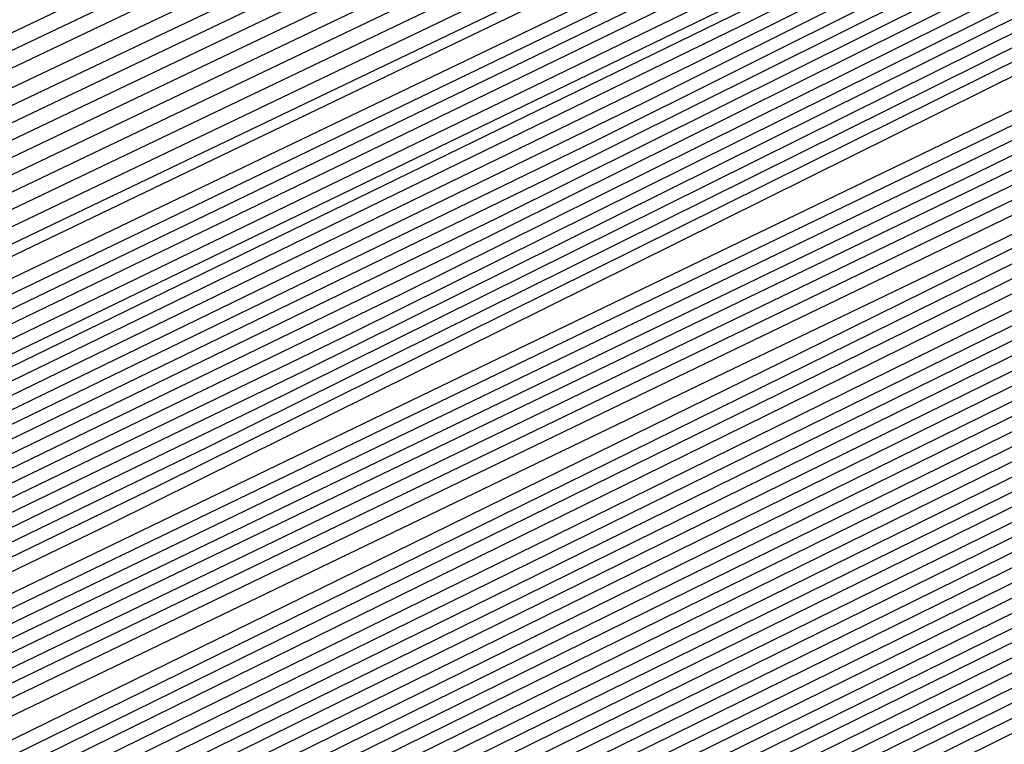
# Model space of a CAD drawing. Extents: x 3249832 to 3255657, y 13789405 to 13793316.
# Tile 367 of 656: x 3254713.892 to 3254714.919, y 13790587.377 to 13790588.132. Entities that reach past the tile are written whole.
import ezdxf

# ---------------------------------------------------------------- set-up
doc = ezdxf.new("R2010")
doc.units = 0
doc.header["$LTSCALE"] = 100
doc.header["$MEASUREMENT"] = 0
for name, color, linetype in [('GRATIO_CON', 10, 'CONTINUOUS'), ('GRATIO_ICON', 7, 'CONTINUOUS'), ('TARGETS_EAST', 7, 'CONTINUOUS')]:
    doc.layers.add(name, color=color, linetype=linetype)

# ---------------------------------------------------------------- blocks, each defined once
blk = doc.blocks.new('Gratio_032316_contours')
at = {"layer": 'GRATIO_CON', "color": 1, "linetype": 'Continuous', "flags": 128}
for points in [[(3254646.2517, 13790553.9528), (3254654.8675, 13790558.0363), (3254670.1186, 13790565.4362), (3254688.0291, 13790574.1908), (3254703.2426, 13790581.6494), (3254711.743, 13790585.8222), (3254714.8749, 13790587.3627), (3254715.3231, 13790587.5848), (3254715.7151, 13790587.774), (3254718.4486, 13790589.0998), (3254725.8643, 13790592.703), (3254739.1294, 13790599.1565), (3254754.7186, 13790606.7631), (3254767.9336, 13790613.258), (3254775.252, 13790616.9413)], [(3254648.3232, 13790554.9771), (3254656.6859, 13790558.9407), (3254671.4766, 13790566.1173), (3254688.8465, 13790574.6076), (3254703.6008, 13790581.8411), (3254711.8447, 13790585.888), (3254714.8821, 13790587.382), (3254715.3169, 13790587.5976), (3254715.6875, 13790587.7765), (3254718.2718, 13790589.03), (3254725.2827, 13790592.4364), (3254737.8237, 13790598.5377), (3254752.562, 13790605.7291), (3254765.0557, 13790611.8694), (3254771.9746, 13790615.3518)], [(3254652.466, 13790557.0257), (3254660.3226, 13790560.7496), (3254674.1927, 13790567.4794), (3254690.4813, 13790575.4413), (3254704.3173, 13790582.2246), (3254712.0482, 13790586.0196), (3254714.8967, 13790587.4207), (3254715.3044, 13790587.623), (3254715.6323, 13790587.7815), (3254717.9183, 13790588.8903), (3254724.1196, 13790591.9033), (3254735.2124, 13790597.3001), (3254748.2489, 13790603.6611), (3254759.2998, 13790609.0924), (3254765.4198, 13790612.1726), (3254767.5973, 13790613.3706), (3254767.8046, 13790613.628), (3254767.8447, 13790613.807), (3254768.8446, 13790614.4523), (3254771.7623, 13790616.0293)], [(3254651.241, 13790556.5836), (3254654.5375, 13790558.0501), (3254662.141, 13790561.654), (3254675.5507, 13790568.1605), (3254691.2988, 13790575.8581), (3254704.6756, 13790582.4163), (3254712.1499, 13790586.0854), (3254714.904, 13790587.4401), (3254715.2982, 13790587.6357), (3254715.6047, 13790587.7839), (3254717.7415, 13790588.8204), (3254723.538, 13790591.6368), (3254733.9068, 13790596.6813), (3254746.0923, 13790602.627), (3254756.4219, 13790607.7038), (3254762.1424, 13790610.583), (3254764.1778, 13790611.7028), (3254764.3715, 13790611.9434), (3254764.4337, 13790612.1232), (3254765.5415, 13790612.8137), (3254768.7386, 13790614.5249), (3254774.566, 13790617.5186)], [(3254651.548, 13790556.8702), (3254653.3699, 13790557.6315), (3254656.6089, 13790559.0744), (3254663.9594, 13790562.5584), (3254676.9087, 13790568.8416), (3254692.1162, 13790576.2749), (3254705.0338, 13790582.608), (3254712.2517, 13790586.1512), (3254714.9112, 13790587.4594), (3254715.292, 13790587.6484), (3254715.5771, 13790587.7864), (3254717.5647, 13790588.7505), (3254722.9564, 13790591.3703), (3254732.6011, 13790596.0625), (3254743.9357, 13790601.593), (3254753.544, 13790606.3153), (3254758.865, 13790608.9934), (3254760.7582, 13790610.035), (3254760.9385, 13790610.2589), (3254761.0228, 13790610.4394), (3254762.2384, 13790611.1751), (3254765.7149, 13790613.0205), (3254772.0375, 13790616.2604)], [(3254678.2668, 13790569.5227), (3254692.9336, 13790576.6918), (3254705.3921, 13790582.7997), (3254712.3534, 13790586.217), (3254714.9185, 13790587.4788), (3254715.2858, 13790587.6612), (3254715.5496, 13790587.7889), (3254717.3879, 13790588.6807), (3254722.3749, 13790591.1037), (3254731.2955, 13790595.4436), (3254741.7791, 13790600.559), (3254750.666, 13790604.9267), (3254755.5876, 13790607.4038), (3254757.3387, 13790608.3672), (3254757.5054, 13790608.5743), (3254757.6118, 13790608.7556), (3254758.9353, 13790609.5366), (3254762.6912, 13790611.5161), (3254769.509, 13790615.0021), (3254777.6739, 13790619.1394)], [(3254680.9828, 13790570.8848), (3254694.5684, 13790577.5253), (3254706.1082, 13790583.1826), (3254712.556, 13790586.3474), (3254714.9315, 13790587.5159), (3254715.271, 13790587.6858), (3254715.2714, 13790587.6881), (3254715.2722, 13790587.6892), (3254715.2732, 13790587.689), (3254715.4944, 13790587.7945), (3254717.0344, 13790588.541), (3254721.2117, 13790590.5707), (3254728.6842, 13790594.206), (3254737.4659, 13790598.491), (3254744.9102, 13790602.1497), (3254749.0328, 13790604.2246), (3254750.4996, 13790605.0316), (3254750.6393, 13790605.2051), (3254750.7899, 13790605.388), (3254752.329, 13790606.2594), (3254756.6438, 13790608.5072), (3254764.4521, 13790612.4857), (3254773.7947, 13790617.2146)], [(3254682.3408, 13790571.5658), (3254695.3858, 13790577.9421), (3254706.4664, 13790583.3743), (3254712.6576, 13790586.4132), (3254714.9386, 13790587.5352), (3254715.2646, 13790587.6983), (3254715.2651, 13790587.7006), (3254715.2659, 13790587.7017), (3254715.267, 13790587.7016), (3254715.4668, 13790587.797), (3254716.8576, 13790588.4711), (3254720.6302, 13790590.3041), (3254727.3786, 13790593.5872), (3254735.3094, 13790597.457), (3254742.0323, 13790600.7611), (3254745.7554, 13790602.635), (3254747.0801, 13790603.3639), (3254747.2062, 13790603.5205), (3254747.379, 13790603.7042), (3254749.0259, 13790604.6209), (3254753.6201, 13790607.0028), (3254761.9237, 13790611.2275), (3254771.8551, 13790616.2521)], [(3254683.6989, 13790572.2469), (3254696.2032, 13790578.3589), (3254706.8246, 13790583.566), (3254712.7593, 13790586.4789), (3254714.9457, 13790587.5545), (3254715.2583, 13790587.7108), (3254715.2588, 13790587.7131), (3254715.2597, 13790587.7142), (3254715.2608, 13790587.7142), (3254715.4392, 13790587.7994), (3254716.6808, 13790588.4013), (3254720.0486, 13790590.0376), (3254726.0729, 13790592.9684), (3254733.1528, 13790596.423), (3254739.1543, 13790599.3726), (3254742.478, 13790601.0454), (3254743.6606, 13790601.6961), (3254743.7731, 13790601.8359), (3254743.968, 13790602.0204), (3254745.7228, 13790602.9823), (3254750.5964, 13790605.4984), (3254759.3952, 13790609.9692), (3254769.9155, 13790615.2897), (3254779.2011, 13790619.9784)], [(3254685.0569, 13790572.928), (3254697.0206, 13790578.7757), (3254707.1829, 13790583.7577), (3254712.8609, 13790586.5447), (3254714.9528, 13790587.5738), (3254715.2519, 13790587.7234), (3254715.2526, 13790587.7256), (3254715.2535, 13790587.7267), (3254715.2546, 13790587.7269), (3254715.4116, 13790587.8019), (3254716.504, 13790588.3314), (3254719.4671, 13790589.7711), (3254724.7673, 13790592.3496), (3254730.9962, 13790595.389), (3254736.2764, 13790597.9841), (3254739.2006, 13790599.4558), (3254740.241, 13790600.0283), (3254740.3401, 13790600.1513), (3254740.5571, 13790600.3366), (3254742.4197, 13790601.3437), (3254747.5727, 13790603.994), (3254756.8668, 13790608.711), (3254767.9759, 13790614.3273), (3254777.7802, 13790619.2776)], [(3254687.7729, 13790574.2901), (3254698.6554, 13790579.6094), (3254707.8993, 13790584.1411), (3254713.0642, 13790586.6762), (3254714.9671, 13790587.6123), (3254715.2393, 13790587.7484), (3254715.24, 13790587.7505), (3254715.241, 13790587.7518), (3254715.2422, 13790587.7521), (3254715.3565, 13790587.8068), (3254716.1504, 13790588.1917), (3254718.3039, 13790589.238), (3254722.156, 13790591.112), (3254726.683, 13790593.3209), (3254730.5206, 13790595.207), (3254732.6458, 13790596.2766), (3254733.4019, 13790596.6927), (3254733.4739, 13790596.7821), (3254733.7351, 13790596.969), (3254735.8135, 13790598.0666), (3254741.5253, 13790600.9852), (3254751.8099, 13790606.1945), (3254764.0967, 13790612.4024), (3254774.9383, 13790617.8759)], [(3254689.131, 13790574.9712), (3254699.4729, 13790580.0262), (3254708.2575, 13790584.3328), (3254713.1658, 13790586.742), (3254714.9742, 13790587.6316), (3254715.2329, 13790587.761), (3254715.2337, 13790587.763), (3254715.2348, 13790587.7643), (3254715.2359, 13790587.7648), (3254715.3289, 13790587.8092), (3254715.9737, 13790588.1218), (3254717.7224, 13790588.9714), (3254720.8504, 13790590.4932), (3254724.5264, 13790592.2869), (3254727.6426, 13790593.8185), (3254729.3684, 13790594.687), (3254729.9824, 13790595.0249), (3254730.0409, 13790595.0975), (3254730.3242, 13790595.2852), (3254732.5104, 13790596.428), (3254738.5016, 13790599.4807), (3254749.2814, 13790604.9363), (3254762.1571, 13790611.44), (3254773.5174, 13790617.1751)], [(3254690.489, 13790575.6522), (3254700.2903, 13790580.443), (3254708.6157, 13790584.5245), (3254713.2674, 13790586.8077), (3254714.9813, 13790587.6509), (3254715.2266, 13790587.7735), (3254715.2275, 13790587.7755), (3254715.2286, 13790587.7768), (3254715.2297, 13790587.7774), (3254715.3013, 13790587.8117), (3254715.7969, 13790588.0519), (3254717.1408, 13790588.7049), (3254719.5447, 13790589.8744), (3254722.3699, 13790591.2529), (3254724.7647, 13790592.4299), (3254726.091, 13790593.0974), (3254726.5629, 13790593.3571), (3254726.6078, 13790593.4129), (3254726.9132, 13790593.6014), (3254729.2072, 13790594.7894), (3254735.4779, 13790597.9763), (3254746.753, 13790603.6781), (3254760.2175, 13790610.4776), (3254772.0965, 13790616.4743)], [(3254691.847, 13790576.3333), (3254701.1077, 13790580.8598), (3254708.9739, 13790584.7162), (3254713.3691, 13790586.8735), (3254714.9885, 13790587.6701), (3254715.2202, 13790587.7861), (3254715.2212, 13790587.788), (3254715.2224, 13790587.7893), (3254715.2235, 13790587.79), (3254715.2737, 13790587.8141), (3254715.6201, 13790587.9821), (3254716.5592, 13790588.4384), (3254718.2391, 13790589.2556), (3254720.2133, 13790590.2189), (3254721.8868, 13790591.0414), (3254722.8136, 13790591.5079), (3254723.1433, 13790591.6893), (3254723.1747, 13790591.7283), (3254723.5023, 13790591.9176), (3254725.9041, 13790593.1509), (3254732.4543, 13790596.4719), (3254744.2245, 13790602.4199), (3254758.2779, 13790609.5152)], [(3254687.5981, 13790574.316), (3254694.5631, 13790577.6954), (3254702.7425, 13790581.6935), (3254709.6903, 13790585.0996), (3254713.5723, 13790587.005), (3254715.0027, 13790587.7087), (3254715.2076, 13790587.8111), (3254715.2155, 13790587.8162), (3254715.2646, 13790587.8408), (3254715.3952, 13790587.9046), (3254715.6275, 13790588.0179), (3254715.8997, 13790588.1512), (3254716.1297, 13790588.2654), (3254716.6303, 13790588.5199), (3254719.2939, 13790589.8681), (3254726.4082, 13790593.462), (3254739.168, 13790599.9031), (3254754.3988, 13790607.5903), (3254767.8337, 13790614.3719), (3254776.2164, 13790618.6078)], [(3254651.0069, 13790556.9616), (3254655.5123, 13790559.1072), (3254661.3217, 13790561.894), (3254668.1197, 13790565.1602), (3254674.8023, 13790568.3631), (3254680.0684, 13790570.8643), (3254683.1747, 13790572.3015), (3254685.6089, 13790573.4148), (3254689.4165, 13790575.2204), (3254695.9211, 13790578.3765), (3254703.5599, 13790582.1103), (3254710.0485, 13790585.2913), (3254713.674, 13790587.0708), (3254715.0098, 13790587.728), (3254715.2012, 13790587.8237), (3254715.5767, 13790588.0145), (3254718.1988, 13790589.3384), (3254725.3135, 13790592.9288), (3254738.0825, 13790599.3724), (3254753.3307, 13790607.0675), (3254766.7985, 13790613.8657), (3254775.2332, 13790618.1281)], [(3254651.9652, 13790557.4392), (3254656.6382, 13790559.6653), (3254662.6638, 13790562.5558), (3254669.7147, 13790565.9438), (3254676.6453, 13790569.2668), (3254682.1055, 13790571.8639), (3254685.3036, 13790573.3493), (3254687.6804, 13790574.4392), (3254691.2349, 13790576.1249), (3254697.2791, 13790579.0576), (3254704.3773, 13790582.5271), (3254710.4067, 13790585.483), (3254713.7756, 13790587.1366), (3254715.0169, 13790587.7472), (3254715.1948, 13790587.8363), (3254715.5637, 13790588.0238), (3254718.1399, 13790589.3246), (3254725.1298, 13790592.8522), (3254737.6771, 13790599.1838), (3254752.6727, 13790606.7516), (3254765.9448, 13790613.4511), (3254774.3039, 13790617.6754)], [(3254652.9236, 13790557.9168), (3254657.7641, 13790560.2233), (3254664.0059, 13790563.2177), (3254671.3097, 13790566.7274), (3254678.4883, 13790570.1706), (3254684.1427, 13790572.8635), (3254687.4325, 13790574.3972), (3254689.7518, 13790575.4635), (3254693.0532, 13790577.0293), (3254698.6371, 13790579.7386), (3254705.1948, 13790582.9439), (3254710.7649, 13790585.6747), (3254713.8772, 13790587.2023), (3254715.024, 13790587.7665), (3254715.1884, 13790587.8489), (3254715.5508, 13790588.0331), (3254718.0809, 13790589.3107), (3254724.9462, 13790592.7755), (3254737.2717, 13790598.9953), (3254752.0148, 13790606.4357), (3254765.0911, 13790613.0365), (3254773.3746, 13790617.2228)], [(3254651.3, 13790557.2133), (3254654.8403, 13790558.872), (3254660.0158, 13790561.3394), (3254666.6901, 13790564.5414), (3254674.4997, 13790568.2945), (3254682.1743, 13790571.9781), (3254688.2171, 13790574.8626), (3254691.6904, 13790576.4929), (3254693.8947, 13790577.5121), (3254696.69, 13790578.8381), (3254701.3532, 13790581.1008), (3254706.8296, 13790583.7776), (3254711.4814, 13790586.0581), (3254714.0805, 13790587.3339), (3254715.0382, 13790587.8051), (3254715.1756, 13790587.8741), (3254715.5248, 13790588.0517), (3254717.9631, 13790589.2831), (3254724.5788, 13790592.6221), (3254736.4608, 13790598.6182), (3254750.699, 13790605.8039), (3254763.3837, 13790612.2073), (3254771.5159, 13790616.3175)], [(3254652.1439, 13790557.6356), (3254655.7986, 13790559.3495), (3254661.1417, 13790561.8975), (3254668.0321, 13790565.2032), (3254676.0946, 13790569.078), (3254684.0173, 13790572.8819), (3254690.2542, 13790575.8622), (3254693.8193, 13790577.5407), (3254695.9661, 13790578.5364), (3254698.5083, 13790579.7426), (3254702.7112, 13790581.7819), (3254707.647, 13790584.1944), (3254711.8396, 13790586.2498), (3254714.1821, 13790587.3996), (3254715.0454, 13790587.8244), (3254715.1692, 13790587.8867), (3254715.5119, 13790588.061), (3254717.9042, 13790589.2693), (3254724.3952, 13790592.5454), (3254736.0554, 13790598.4297), (3254750.0411, 13790605.488), (3254762.53, 13790611.7927), (3254770.5866, 13790615.8649), (3254774.8217, 13790618.021)], [(3254692.2914, 13790576.8618), (3254695.9482, 13790578.5886), (3254698.0375, 13790579.5607), (3254700.3267, 13790580.647), (3254704.0693, 13790582.4629), (3254708.4644, 13790584.6112), (3254712.1978, 13790586.4415), (3254714.2838, 13790587.4654), (3254715.0525, 13790587.8436), (3254715.1628, 13790587.899), (3254715.1638, 13790587.9005), (3254715.1651, 13790587.902), (3254715.1662, 13790587.9033), (3254715.5018, 13790588.0733), (3254717.8471, 13790589.2573), (3254724.2124, 13790592.4695), (3254735.6502, 13790598.2414), (3254749.3832, 13790605.1722), (3254761.6763, 13790611.3781), (3254769.6572, 13790615.4123), (3254773.9041, 13790617.5743)], [(3254687.7034, 13790574.6894), (3254694.3286, 13790577.8614), (3254698.0771, 13790579.6365), (3254700.109, 13790580.5851), (3254702.1451, 13790581.5514), (3254705.4273, 13790583.144), (3254709.2818, 13790585.0281), (3254712.556, 13790586.6332), (3254714.3854, 13790587.5311), (3254715.0596, 13790587.8629), (3254715.1564, 13790587.9115), (3254715.1574, 13790587.913), (3254715.1587, 13790587.9145), (3254715.1597, 13790587.9158), (3254715.4888, 13790588.0826), (3254717.7882, 13790589.2435), (3254724.0287, 13790592.3929), (3254735.2448, 13790598.0529), (3254748.7253, 13790604.8563), (3254760.8226, 13790610.9635), (3254768.7279, 13790614.9597), (3254772.9866, 13790617.1276)], [(3254691.3894, 13790576.4969), (3254698.4029, 13790579.8606), (3254702.3349, 13790581.7322), (3254704.2518, 13790582.6337), (3254705.7818, 13790583.3603), (3254708.1433, 13790584.5061), (3254710.9167, 13790585.8617), (3254713.2724, 13790587.0166), (3254714.5887, 13790587.6627), (3254715.0738, 13790587.9014), (3254715.1436, 13790587.9366), (3254715.1446, 13790587.938), (3254715.1458, 13790587.9395), (3254715.1469, 13790587.941), (3254715.4628, 13790588.1013), (3254717.6703, 13790589.2159), (3254723.6614, 13790592.2395), (3254734.4339, 13790597.6758), (3254747.4094, 13790604.2245), (3254759.1152, 13790610.1344), (3254766.8692, 13790614.0544), (3254771.1515, 13790616.2343)], [(3254684.0695, 13790572.9958), (3254693.2324, 13790577.4007), (3254700.4401, 13790580.8601), (3254704.4638, 13790582.78), (3254706.3233, 13790583.658), (3254707.6001, 13790584.2647), (3254709.5014, 13790585.1872), (3254711.7343, 13790586.2788), (3254713.6314, 13790587.2092), (3254714.6921, 13790587.7304), (3254715.0837, 13790587.9238), (3254715.1405, 13790587.9531), (3254715.4499, 13790588.1105), (3254717.6114, 13790589.2021), (3254723.4777, 13790592.1629), (3254734.0285, 13790597.4873), (3254746.7515, 13790603.9086), (3254758.2615, 13790609.7198), (3254765.9399, 13790613.6018), (3254770.2339, 13790615.7876), (3254772.3576, 13790616.8983)], [(3254685.6645, 13790573.7793), (3254695.0754, 13790578.3044), (3254702.4773, 13790581.8597), (3254706.5928, 13790583.8279), (3254708.3947, 13790584.6823), (3254709.4185, 13790585.1691), (3254710.8594, 13790585.8683), (3254712.5517, 13790586.6956), (3254713.9896, 13790587.4009), (3254714.7937, 13790587.7962), (3254715.0908, 13790587.9432), (3254715.1341, 13790587.9658), (3254715.4369, 13790588.1198), (3254717.5524, 13790589.1883), (3254723.294, 13790592.0862), (3254733.6231, 13790597.2988), (3254746.0936, 13790603.5927), (3254757.4078, 13790609.3052), (3254765.0105, 13790613.1491), (3254769.3164, 13790615.3409), (3254771.4825, 13790616.4728)], [(3254687.2595, 13790574.5629), (3254696.9184, 13790579.2082), (3254704.5144, 13790582.8593), (3254708.7217, 13790584.8757), (3254710.4661, 13790585.7067), (3254711.2369, 13790586.0736), (3254712.2174, 13790586.5494), (3254713.3691, 13790587.1124), (3254714.3478, 13790587.5926), (3254714.8953, 13790587.862), (3254715.0978, 13790587.9625), (3254715.1276, 13790587.9785), (3254715.4239, 13790588.1292), (3254717.4935, 13790589.1745), (3254723.1104, 13790592.0095), (3254733.2176, 13790597.1102), (3254745.4357, 13790603.2768), (3254756.5541, 13790608.8906), (3254764.0812, 13790612.6965), (3254768.3988, 13790614.8943), (3254770.6075, 13790616.0472), (3254771.7108, 13790616.6657)], [(3254690.4495, 13790576.13), (3254700.6044, 13790581.0157), (3254708.5888, 13790584.8585), (3254712.9795, 13790586.9715), (3254714.609, 13790587.7553), (3254714.8736, 13790587.8824), (3254714.9335, 13790587.9115), (3254715.004, 13790587.9462), (3254715.0642, 13790587.9761), (3254715.0986, 13790587.9937), (3254715.112, 13790588.0013), (3254715.1148, 13790588.0038), (3254715.3979, 13790588.1479), (3254717.3756, 13790589.147), (3254722.743, 13790591.8562), (3254732.4068, 13790596.7332), (3254744.1198, 13790602.645), (3254754.8468, 13790608.0614), (3254762.2225, 13790611.7913), (3254766.5637, 13790614.0009), (3254768.8573, 13790615.1961), (3254770.0169, 13790615.8415), (3254770.6619, 13790616.237), (3254771.3382, 13790616.6417)], [(3254691.3246, 13790576.5671), (3254701.2561, 13790581.3455), (3254709.0349, 13790585.09), (3254713.3077, 13790587.1475), (3254714.8826, 13790587.9066), (3254715.1084, 13790588.0164), (3254715.3849, 13790588.1572), (3254717.3167, 13790589.1332), (3254722.5594, 13790591.7795), (3254732.0013, 13790596.5446), (3254743.4619, 13790602.3291), (3254753.9931, 13790607.6468), (3254761.2932, 13790611.3386), (3254765.6461, 13790613.5543), (3254767.9823, 13790614.7706), (3254769.17, 13790615.4294), (3254769.8305, 13790615.8319), (3254770.5233, 13790616.2441), (3254771.6468, 13790616.8582)], [(3254692.0922, 13790576.9523), (3254701.7295, 13790581.5891), (3254709.2424, 13790585.2057), (3254713.3647, 13790587.1907), (3254714.8842, 13790587.9231), (3254715.102, 13790588.0291), (3254715.3719, 13790588.1666), (3254717.2577, 13790589.1194), (3254722.3757, 13790591.7029), (3254731.5959, 13790596.3561), (3254742.804, 13790602.0133), (3254753.1394, 13790607.2322), (3254760.3638, 13790610.886), (3254764.7286, 13790613.1076), (3254767.1072, 13790614.345), (3254768.3231, 13790615.0173), (3254768.9992, 13790615.4268), (3254769.7083, 13790615.8466), (3254770.8588, 13790616.474), (3254772.2008, 13790617.2017)], [(3254683.086, 13790572.6396), (3254692.8597, 13790577.3375), (3254702.2029, 13790581.8327), (3254709.4499, 13790585.3213), (3254713.4218, 13790587.234), (3254714.8858, 13790587.9396), (3254715.0956, 13790588.0417), (3254715.359, 13790588.1759), (3254717.1988, 13790589.1056), (3254722.192, 13790591.6262), (3254731.1905, 13790596.1676), (3254742.1461, 13790601.6974), (3254752.2857, 13790606.8176), (3254759.4345, 13790610.4334), (3254763.811, 13790612.6609), (3254766.2321, 13790613.9195), (3254767.4761, 13790614.6052), (3254768.1678, 13790615.0216), (3254768.8934, 13790615.4491), (3254770.0708, 13790616.0899), (3254771.4446, 13790616.8335)], [(3254685.0376, 13790573.6106), (3254694.3948, 13790578.1075), (3254703.1496, 13790582.3192), (3254709.8648, 13790585.5517), (3254713.5359, 13790587.3196), (3254714.8889, 13790587.9721), (3254715.0828, 13790588.0668), (3254715.333, 13790588.1946), (3254717.0809, 13790589.0781), (3254721.8247, 13790591.4729), (3254730.3796, 13790595.7905), (3254740.8302, 13790601.0656), (3254750.5783, 13790605.9885), (3254757.5758, 13790609.5281), (3254761.9759, 13790611.7676), (3254764.482, 13790613.0684), (3254765.7823, 13790613.781), (3254766.5051, 13790614.2114), (3254767.2635, 13790614.6541), (3254768.4947, 13790615.3216), (3254769.9322, 13790616.0971), (3254771.1334, 13790616.7816)], [(3254686.0134, 13790574.0961), (3254695.1623, 13790578.4926), (3254703.623, 13790582.5627), (3254710.0723, 13790585.6672), (3254713.5929, 13790587.3627), (3254714.8905, 13790587.9885), (3254715.0765, 13790588.0794), (3254715.32, 13790588.2039), (3254717.022, 13790589.0643), (3254721.641, 13790591.3962), (3254729.9742, 13790595.602), (3254740.1723, 13790600.7497), (3254749.7246, 13790605.5739), (3254756.6465, 13790609.0755), (3254761.0584, 13790611.3209), (3254763.6069, 13790612.6429), (3254764.9354, 13790613.3689), (3254765.6738, 13790613.8062), (3254766.4486, 13790614.2565), (3254767.7067, 13790614.9375), (3254769.176, 13790615.729), (3254770.4045, 13790616.4267), (3254771.0551, 13790616.8757), (3254771.2495, 13790617.1191)], [(3254686.9892, 13790574.5817), (3254695.9299, 13790578.8778), (3254704.0964, 13790582.8062), (3254710.2798, 13790585.7827), (3254713.65, 13790587.4058), (3254714.8921, 13790588.0049), (3254715.0701, 13790588.092), (3254715.307, 13790588.2133), (3254716.963, 13790589.0505), (3254721.4573, 13790591.3195), (3254729.5688, 13790595.4135), (3254739.5144, 13790600.4338), (3254748.8709, 13790605.1593)], [(3254687.965, 13790575.0672), (3254696.6974, 13790579.2629), (3254704.5698, 13790583.0496), (3254710.4873, 13790585.8981), (3254713.707, 13790587.4489), (3254714.8937, 13790588.0213), (3254715.0637, 13790588.1046), (3254715.2941, 13790588.2226), (3254716.9041, 13790589.0367), (3254721.2737, 13790591.2429), (3254729.1633, 13790595.2249), (3254738.8565, 13790600.1179), (3254748.0172, 13790604.7447)], [(3254689.9166, 13790576.0383), (3254698.2325, 13790580.0332), (3254705.5166, 13790583.5369), (3254710.9023, 13790586.1303), (3254714.0382, 13790587.647), (3254716.632, 13790588.9334), (3254720.906, 13790591.0888), (3254728.3524, 13790594.8476), (3254737.5406, 13790599.4861), (3254746.3098, 13790603.9155)], [(3254690.8924, 13790576.5238), (3254699.0001, 13790580.4183), (3254705.9899, 13790583.7804), (3254711.1098, 13790586.2458), (3254714.0887, 13790587.6869), (3254716.581, 13790588.9235), (3254720.7224, 13790591.0121), (3254727.947, 13790594.6591), (3254736.8827, 13790599.1702), (3254745.4561, 13790603.5009)], [(3254691.8683, 13790577.0094), (3254699.7676, 13790580.8035), (3254706.4633, 13790584.0239), (3254711.3173, 13790586.3613), (3254714.1392, 13790587.7268), (3254716.5301, 13790588.9136), (3254720.5388, 13790590.9355), (3254727.5416, 13790594.4706), (3254736.2248, 13790598.8543), (3254744.6024, 13790603.0863), (3254751.0704, 13790606.3597)], [(3254684.5147, 13790573.5023), (3254692.8441, 13790577.4949), (3254700.5352, 13790581.1886), (3254706.9367, 13790584.2674), (3254711.5248, 13790586.4768), (3254714.1897, 13790587.7666), (3254716.4792, 13790588.9036), (3254720.3552, 13790590.8588), (3254727.1361, 13790594.2821), (3254735.5669, 13790598.5384), (3254743.7487, 13790602.6718), (3254750.1411, 13790605.9071)], [(3254686.5494, 13790574.5139), (3254694.7957, 13790578.466), (3254702.0703, 13790581.9589), (3254707.8835, 13790584.7544), (3254711.9397, 13790586.7079), (3254714.2907, 13790587.8464), (3254716.3774, 13790588.8837), (3254719.9879, 13790590.7055), (3254726.3253, 13790593.905), (3254734.251, 13790597.9066), (3254742.0413, 13790601.8426), (3254748.2824, 13790605.0018)], [(3254687.5668, 13790575.0197), (3254695.7715, 13790578.9516), (3254702.8378, 13790582.344), (3254708.3569, 13790584.9979), (3254712.1472, 13790586.8234), (3254714.3412, 13790587.8862), (3254716.3265, 13790588.8738), (3254719.8043, 13790590.6289), (3254725.9199, 13790593.7165), (3254733.5931, 13790597.5908), (3254741.1877, 13790601.428), (3254747.3531, 13790604.5492)], [(3254688.5842, 13790575.5255), (3254696.7473, 13790579.4371), (3254703.6054, 13790582.7292), (3254708.8303, 13790585.2414), (3254712.3547, 13790586.9389), (3254714.3917, 13790587.9261), (3254716.2755, 13790588.8639), (3254719.6207, 13790590.5522), (3254725.5145, 13790593.528), (3254732.9352, 13790597.2749), (3254740.334, 13790601.0134), (3254746.4237, 13790604.0966)], [(3254689.6015, 13790576.0313), (3254697.7231, 13790579.9226), (3254704.3729, 13790583.1143), (3254709.3036, 13790585.4849), (3254712.5622, 13790587.0544), (3254714.4422, 13790587.966), (3254716.2246, 13790588.8539), (3254719.4371, 13790590.4756), (3254725.1091, 13790593.3394), (3254732.2773, 13790596.959), (3254739.4803, 13790600.5988), (3254745.4944, 13790603.644)], [(3254691.6363, 13790577.0429), (3254699.6748, 13790580.8937), (3254705.908, 13790583.8846), (3254710.2504, 13790585.9718), (3254712.9771, 13790587.2855), (3254714.5432, 13790588.0457), (3254716.1228, 13790588.834), (3254719.0698, 13790590.3223), (3254724.2982, 13790592.9624), (3254730.9614, 13790596.3272), (3254737.7729, 13790599.7696), (3254743.6357, 13790602.7387), (3254748.2126, 13790605.0675)], [(3254692.6536, 13790577.5487), (3254700.6506, 13790581.3793), (3254706.6756, 13790584.2697), (3254710.7238, 13790586.2153), (3254713.1846, 13790587.401), (3254714.5937, 13790588.0856), (3254716.0719, 13790588.8241), (3254718.8862, 13790590.2456), (3254723.8928, 13790592.7739), (3254730.3035, 13790596.0113), (3254736.9192, 13790599.355), (3254742.7064, 13790602.2861), (3254747.295, 13790604.6208)], [(3254685.2107, 13790574.0117), (3254693.671, 13790578.0546), (3254701.6264, 13790581.8648), (3254707.4431, 13790584.6548), (3254711.1972, 13790586.4588), (3254713.3921, 13790587.5165), (3254714.6442, 13790588.1255), (3254716.0209, 13790588.8142), (3254718.7026, 13790590.169), (3254723.4874, 13790592.5853), (3254729.6456, 13790595.6954), (3254736.0655, 13790598.9404), (3254741.777, 13790601.8334), (3254746.3775, 13790604.1742)], [(3254686.1555, 13790574.4828), (3254694.6884, 13790578.5604), (3254702.6022, 13790582.3504), (3254708.2106, 13790585.04), (3254711.6706, 13790586.7023), (3254713.5996, 13790587.6321), (3254714.6947, 13790588.1653), (3254715.97, 13790588.8042), (3254718.519, 13790590.0923), (3254723.082, 13790592.3968), (3254728.9877, 13790595.3795), (3254735.2118, 13790598.5259), (3254740.8477, 13790601.3808), (3254745.4599, 13790603.7275)], [(3254688.0451, 13790575.4249), (3254696.7231, 13790579.572), (3254704.5538, 13790583.3214), (3254709.7457, 13790585.8102), (3254712.6173, 13790587.189), (3254714.0145, 13790587.8622), (3254714.6772, 13790588.1834), (3254714.921, 13790588.3035), (3254714.9555, 13790588.3228), (3254715.0737, 13790588.3847), (3254715.9023, 13790588.8045), (3254718.1514, 13790589.9405), (3254722.271, 13790592.0202), (3254727.6719, 13790594.7478), (3254733.5044, 13790597.6967), (3254738.989, 13790600.4756), (3254743.6248, 13790602.8341), (3254746.9805, 13790604.5574)], [(3254688.9898, 13790575.8959), (3254697.7405, 13790580.0778), (3254705.5297, 13790583.8072), (3254710.5133, 13790586.1957), (3254713.0907, 13790587.4331), (3254714.222, 13790587.9784), (3254714.7343, 13790588.2272), (3254714.9226, 13790588.3206), (3254714.9492, 13790588.336), (3254715.0608, 13790588.3945), (3254715.8434, 13790588.791), (3254717.9677, 13790589.864), (3254721.8656, 13790591.8317), (3254727.0139, 13790594.4319), (3254732.6507, 13790597.2821), (3254738.0597, 13790600.0229), (3254742.7072, 13790602.3875), (3254746.1055, 13790604.1319)], [(3254689.9346, 13790576.367), (3254698.7579, 13790580.5836), (3254706.5055, 13790584.2927), (3254711.2809, 13790586.5807), (3254713.5641, 13790587.6764), (3254714.4295, 13790588.0938), (3254714.7913, 13790588.2703), (3254714.9242, 13790588.3372), (3254714.9428, 13790588.3489), (3254715.0479, 13790588.4041), (3254715.7845, 13790588.7774), (3254717.7841, 13790589.7874), (3254721.4602, 13790591.6432), (3254726.356, 13790594.116), (3254731.797, 13790596.8675), (3254737.1303, 13790599.5703), (3254741.7897, 13790601.9408), (3254745.2304, 13790603.7063)], [(3254690.8794, 13790576.838), (3254699.7752, 13790581.0894), (3254707.4813, 13790584.7781), (3254712.0484, 13790586.9658), (3254714.0375, 13790587.9198), (3254714.637, 13790588.2092), (3254714.8484, 13790588.3135), (3254714.9258, 13790588.3538), (3254714.9365, 13790588.3618), (3254715.0349, 13790588.4138), (3254715.7256, 13790588.7638), (3254717.6004, 13790589.7108), (3254721.0548, 13790591.4547), (3254725.6981, 13790593.8001), (3254730.9433, 13790596.4529), (3254736.201, 13790599.1177), (3254740.8721, 13790601.4941), (3254744.3553, 13790603.2808), (3254746.3031, 13790604.3029)], [(3254692.4887, 13790577.6457), (3254701.3754, 13790581.893), (3254708.9279, 13790585.5089), (3254713.1479, 13790587.5316), (3254714.7022, 13790588.2788), (3254714.9237, 13790588.3879), (3254715.009, 13790588.4331), (3254715.6077, 13790588.7367), (3254717.2331, 13790589.5577), (3254720.2439, 13790591.0777), (3254724.3823, 13790593.1684), (3254729.2359, 13790595.6237), (3254734.3423, 13790598.2124), (3254739.037, 13790600.6008), (3254742.6052, 13790602.4297), (3254744.6092, 13790603.4787), (3254745.7211, 13790604.0829)], [(3254685.5623, 13790574.3682), (3254692.9579, 13790577.8894), (3254701.6558, 13790582.0461), (3254709.0481, 13790585.5838), (3254713.1792, 13790587.561), (3254714.7014, 13790588.2896), (3254714.9188, 13790588.3948), (3254714.9975, 13790588.4372), (3254715.5498, 13790588.7195), (3254717.0499, 13790589.4795), (3254719.8386, 13790590.8887), (3254723.7244, 13790592.8524), (3254728.3822, 13790595.2091), (3254733.413, 13790597.7598), (3254738.1195, 13790600.1541), (3254741.7301, 13790602.0041), (3254743.7623, 13790603.0666), (3254744.8898, 13790603.6778)], [(3254686.1924, 13790574.6882), (3254693.4274, 13790578.1329), (3254701.9363, 13790582.1993), (3254709.1682, 13790585.6599), (3254713.2098, 13790587.5938), (3254714.6992, 13790588.3063), (3254714.9121, 13790588.4088), (3254714.9844, 13790588.4475), (3254715.4908, 13790588.7062), (3254716.8662, 13790589.403), (3254719.4332, 13790590.7003), (3254723.0664, 13790592.5365), (3254727.5286, 13790594.7946), (3254732.4837, 13790597.3072), (3254737.2019, 13790599.7074), (3254740.855, 13790601.5786), (3254742.9154, 13790602.6545), (3254744.0584, 13790603.2727), (3254745.2603, 13790603.921)], [(3254686.8224, 13790575.0082), (3254693.8968, 13790578.3764), (3254702.2169, 13790582.3524), (3254709.2883, 13790585.736), (3254713.2404, 13790587.6267), (3254714.6969, 13790588.3229), (3254714.9054, 13790588.4228), (3254714.9712, 13790588.4578), (3254715.4318, 13790588.693), (3254716.6825, 13790589.3266), (3254719.0277, 13790590.5118), (3254722.4085, 13790592.2206), (3254726.6749, 13790594.38), (3254731.5543, 13790596.8545), (3254736.2844, 13790599.2608), (3254739.9799, 13790601.153), (3254742.0685, 13790602.2424), (3254743.2271, 13790602.8675), (3254744.4453, 13790603.5235), (3254746.4302, 13790604.5655)], [(3254688.0825, 13790575.6481), (3254694.8356, 13790578.8633), (3254702.778, 13790582.6587), (3254709.5285, 13790585.8883), (3254713.3016, 13790587.6925), (3254714.6925, 13790588.3563), (3254714.8919, 13790588.4508), (3254714.9449, 13790588.4784), (3254715.3138, 13790588.6665), (3254716.3151, 13790589.1737), (3254718.2169, 13790590.1349), (3254721.0927, 13790591.5889), (3254724.9675, 13790593.5508), (3254729.6956, 13790595.9493), (3254734.4493, 13790598.3674), (3254738.2298, 13790600.3019), (3254740.3746, 13790601.4183), (3254741.5643, 13790602.0572), (3254742.8154, 13790602.7285), (3254744.8542, 13790603.7972)], [(3254688.7126, 13790575.9681), (3254695.3051, 13790579.1068), (3254703.0585, 13790582.8118), (3254709.6486, 13790585.9644), (3254713.3321, 13790587.7254), (3254714.6902, 13790588.373), (3254714.8852, 13790588.4648), (3254714.9318, 13790588.4887), (3254715.2548, 13790588.6532), (3254716.1314, 13790589.0973), (3254717.8114, 13790589.9464), (3254720.4348, 13790591.273), (3254724.1138, 13790593.1362), (3254728.7663, 13790595.4966), (3254733.5317, 13790597.9207), (3254737.3547, 13790599.8764), (3254739.5277, 13790601.0062), (3254740.733, 13790601.6521), (3254742.0005, 13790602.331), (3254744.0662, 13790603.4131), (3254746.4898, 13790604.6831)], [(3254689.3426, 13790576.2881), (3254695.7745, 13790579.3503), (3254703.3391, 13790582.965), (3254709.7687, 13790586.0406), (3254713.3627, 13790587.7583), (3254714.688, 13790588.3896), (3254714.8784, 13790588.4788), (3254714.9186, 13790588.4989), (3254715.1958, 13790588.64), (3254715.9477, 13790589.0209), (3254717.406, 13790589.758), (3254719.7768, 13790590.9571), (3254723.2601, 13790592.7216), (3254727.837, 13790595.044), (3254732.6141, 13790597.4741), (3254736.4797, 13790599.4508), (3254738.6808, 13790600.5941), (3254739.9016, 13790601.247), (3254741.1856, 13790601.9335), (3254743.2781, 13790603.029), (3254745.7336, 13790604.3149)], [(3254689.9727, 13790576.6081), (3254696.2439, 13790579.5938), (3254703.6196, 13790583.1181), (3254709.8888, 13790586.1167), (3254713.3933, 13790587.7912), (3254714.6858, 13790588.4063), (3254714.8717, 13790588.4927), (3254714.9055, 13790588.5092), (3254715.1367, 13790588.6267), (3254715.764, 13790588.9444), (3254717.0006, 13790589.5695), (3254719.1189, 13790590.6412), (3254722.4064, 13790592.307), (3254726.9076, 13790594.5914), (3254731.6966, 13790597.0274), (3254735.6046, 13790599.0253), (3254737.8339, 13790600.182), (3254739.0703, 13790600.8418), (3254740.3706, 13790601.5359), (3254742.4901, 13790602.6448), (3254744.9774, 13790603.9467)], [(3254691.2328, 13790577.248), (3254697.1828, 13790580.0808), (3254704.1807, 13790583.4244), (3254710.129, 13790586.269), (3254713.4545, 13790587.8569), (3254714.6813, 13790588.4397), (3254714.8582, 13790588.5207), (3254714.8792, 13790588.5298), (3254715.0187, 13790588.6002), (3254715.3966, 13790588.7916), (3254716.1897, 13790589.1926), (3254717.8031, 13790590.0095), (3254720.699, 13790591.4778), (3254725.0489, 13790593.6861), (3254729.8615, 13790596.1341), (3254733.8544, 13790598.1742), (3254736.14, 13790599.3578), (3254737.4076, 13790600.0316), (3254738.7408, 13790600.7409), (3254740.9141, 13790601.8765), (3254743.4649, 13790603.2103), (3254745.6215, 13790604.3595)], [(3254691.8629, 13790577.568), (3254697.6522, 13790580.3243), (3254704.4611, 13790583.5777), (3254710.2485, 13790586.3458), (3254713.4835, 13790587.8913), (3254714.6768, 13790588.4585), (3254714.8489, 13790588.537), (3254714.8506, 13790588.5348), (3254714.8518, 13790588.5334), (3254714.8527, 13790588.5327), (3254714.8664, 13790588.5395), (3254714.9598, 13790588.5869), (3254715.2129, 13790588.7152), (3254715.7842, 13790589.0041), (3254717.1452, 13790589.6936), (3254719.8453, 13790591.0632), (3254724.1196, 13790593.2335), (3254728.9439, 13790595.6874)], [(3254692.4929, 13790577.888), (3254698.1216, 13790580.5678), (3254704.7416, 13790583.7309), (3254710.3685, 13790586.422), (3254713.514, 13790587.9243), (3254714.6743, 13790588.4754), (3254714.8419, 13790588.5514), (3254714.8437, 13790588.549), (3254714.8451, 13790588.5474), (3254714.846, 13790588.5466), (3254714.8533, 13790588.5497), (3254714.9007, 13790588.5737), (3254715.0292, 13790588.6387), (3254715.3788, 13790588.8157), (3254716.4872, 13790589.3777), (3254718.9916, 13790590.6487), (3254723.1903, 13790592.7809), (3254728.0264, 13790595.2407)], [(3254690.0632, 13790576.7709), (3254693.123, 13790578.2079), (3254698.591, 13790580.8113), (3254705.0221, 13790583.884), (3254710.4885, 13790586.4982), (3254713.5444, 13790587.9574), (3254714.6719, 13790588.4924), (3254714.8349, 13790588.5658), (3254714.9582, 13790588.6248), (3254715.8092, 13790589.0544), (3254718.1159, 13790590.2241), (3254722.2424, 13790592.3192), (3254727.097, 13790594.7881), (3254731.2239, 13790596.8948), (3254733.5977, 13790598.1207), (3254734.9133, 13790598.8161), (3254736.296, 13790599.5483), (3254738.55, 13790600.7241), (3254741.1963, 13790602.1057), (3254743.4348, 13790603.2948), (3254744.6662, 13790603.9913), (3254745.0955, 13790604.2901)]]:
    blk.add_lwpolyline(points, dxfattribs=at)
at = {"layer": 'GRATIO_ICON', "color": 7, "linetype": 'Continuous', "flags": 128}
for points in [[(3254650.3946, 13790556.0014), (3254658.5043, 13790559.8452), (3254672.8347, 13790566.7984), (3254689.6639, 13790575.0245), (3254703.9591, 13790582.0328), (3254711.9464, 13790585.9538), (3254714.8894, 13790587.4014), (3254715.3107, 13790587.6103), (3254715.6599, 13790587.779), (3254718.095, 13790588.9601), (3254724.7011, 13790592.1699), (3254736.5181, 13790597.9189), (3254750.4054, 13790604.6951), (3254762.1777, 13790610.4809), (3254768.6972, 13790613.7622), (3254771.0169, 13790615.0384), (3254771.2377, 13790615.3126)], [(3254679.6248, 13790570.2037), (3254693.751, 13790577.1084), (3254705.75, 13790582.9909), (3254712.4544, 13790586.2816), (3254714.9243, 13790587.4967), (3254715.2773, 13790587.6732), (3254715.2777, 13790587.6756), (3254715.2784, 13790587.6767), (3254715.2794, 13790587.6764), (3254715.5219, 13790587.7921), (3254717.2111, 13790588.6109), (3254721.7933, 13790590.8372), (3254729.9899, 13790594.8248), (3254739.6225, 13790599.525), (3254747.7881, 13790603.5382), (3254752.3102, 13790605.8142), (3254753.9192, 13790606.6994), (3254754.0723, 13790606.8897), (3254754.2009, 13790607.0718), (3254755.6321, 13790607.898), (3254759.6675, 13790610.0116), (3254766.9806, 13790613.7439), (3254775.7343, 13790618.177)], [(3254686.4149, 13790573.609), (3254697.838, 13790579.1925), (3254707.5411, 13790583.9494), (3254712.9625, 13790586.6105), (3254714.96, 13790587.593), (3254715.2456, 13790587.7359), (3254715.2463, 13790587.7381), (3254715.2473, 13790587.7393), (3254715.2484, 13790587.7395), (3254715.384, 13790587.8043), (3254716.3272, 13790588.2615), (3254718.8855, 13790589.5045), (3254723.4617, 13790591.7308), (3254728.8396, 13790594.355), (3254733.3985, 13790596.5955), (3254735.9232, 13790597.8662), (3254736.8215, 13790598.3605), (3254736.907, 13790598.4667), (3254737.1461, 13790598.6528), (3254739.1166, 13790599.7051), (3254744.549, 13790602.4896), (3254754.3383, 13790607.4528), (3254766.0363, 13790613.3649), (3254776.3593, 13790618.5768)], [(3254685.7798, 13790573.4116), (3254693.205, 13790577.0144), (3254701.9251, 13790581.2767), (3254709.3321, 13790584.9079), (3254713.4707, 13790586.9393), (3254714.9956, 13790587.6894), (3254715.2139, 13790587.7986), (3254715.2149, 13790587.8005), (3254715.2162, 13790587.8019), (3254715.2173, 13790587.8026), (3254715.2461, 13790587.8166), (3254715.4433, 13790587.9122), (3254715.9777, 13790588.1718), (3254716.9333, 13790588.637), (3254718.0552, 13790589.1862), (3254719.0038, 13790589.6573), (3254719.8847, 13790590.1096), (3254722.5847, 13790591.4891), (3254729.4359, 13790594.9632), (3254741.6976, 13790601.1604), (3254756.3385, 13790608.5526), (3254769.2546, 13790615.0727), (3254777.3138, 13790619.1453)], [(3254650.456, 13790556.7909), (3254653.8819, 13790558.3944), (3254658.8899, 13790560.7814), (3254665.348, 13790563.8795), (3254672.9047, 13790567.5109), (3254680.3313, 13790571.0744), (3254686.1799, 13790573.8631), (3254689.5614, 13790575.445), (3254691.8232, 13790576.4878), (3254694.8716, 13790577.9337), (3254699.9952, 13790580.4197), (3254706.0122, 13790583.3608), (3254711.1231, 13790585.8664), (3254713.9789, 13790587.2681), (3254715.0311, 13790587.7858), (3254715.182, 13790587.8615), (3254715.5378, 13790588.0424), (3254718.022, 13790589.2969), (3254724.7625, 13790592.6988), (3254736.8662, 13790598.8068), (3254751.3569, 13790606.1198), (3254764.2374, 13790612.6219), (3254772.4452, 13790616.7702)], [(3254689.5464, 13790575.5932), (3254696.3658, 13790578.861), (3254700.206, 13790580.6843), (3254702.1804, 13790581.6094), (3254703.9634, 13790582.4559), (3254706.7853, 13790583.8251), (3254710.0993, 13790585.4449), (3254712.9142, 13790586.8249), (3254714.487, 13790587.5969), (3254715.0667, 13790587.8821), (3254715.15, 13790587.924), (3254715.151, 13790587.9255), (3254715.1523, 13790587.927), (3254715.1533, 13790587.9284), (3254715.4758, 13790588.0919), (3254717.7293, 13790589.2297), (3254723.845, 13790592.3162), (3254734.8393, 13790597.8643), (3254748.0673, 13790604.5404), (3254759.9689, 13790610.549), (3254767.7985, 13790614.507), (3254772.069, 13790616.681)], [(3254688.8545, 13790575.3465), (3254698.7614, 13790580.112), (3254706.5516, 13790583.8589), (3254710.8506, 13790585.9236), (3254712.5376, 13790586.731), (3254713.0553, 13790586.9782), (3254713.5756, 13790587.2308), (3254714.1868, 13790587.5298), (3254714.7063, 13790587.7849), (3254714.9972, 13790587.9284), (3254715.1051, 13790587.9822), (3254715.1213, 13790587.9913), (3254715.4109, 13790588.1386), (3254717.4346, 13790589.1608), (3254722.9267, 13790591.9329), (3254732.8122, 13790596.9217), (3254744.7777, 13790602.9609), (3254755.7004, 13790608.476), (3254763.1518, 13790612.2439), (3254767.4812, 13790614.4476), (3254769.7324, 13790615.6217), (3254770.8638, 13790616.2536), (3254771.4933, 13790616.6422)], [(3254684.0618, 13790573.1252), (3254693.6273, 13790577.7228), (3254702.6763, 13790582.0764), (3254709.6574, 13790585.437), (3254713.4789, 13790587.2772), (3254714.8874, 13790587.9561), (3254715.0892, 13790588.0544), (3254715.346, 13790588.1853), (3254717.1399, 13790589.0918), (3254722.0083, 13790591.5495), (3254730.785, 13790595.979), (3254741.4882, 13790601.3815), (3254751.432, 13790606.4031), (3254758.5051, 13790609.9807), (3254762.8935, 13790612.2142), (3254765.357, 13790613.4939), (3254766.6292, 13790614.1931), (3254767.3365, 13790614.6165), (3254768.0785, 13790615.0516), (3254769.2828, 13790615.7057), (3254770.6884, 13790616.4653), (3254771.8624, 13790617.1365)], [(3254688.9408, 13790575.5527), (3254697.465, 13790579.6481), (3254705.0432, 13790583.2935), (3254710.6948, 13790586.0147), (3254713.9877, 13790587.6072), (3254716.6829, 13790588.9434), (3254721.0897, 13790591.1654), (3254728.7578, 13790595.0362), (3254738.1985, 13790599.802), (3254747.1635, 13790604.3301)], [(3254685.532, 13790574.0081), (3254693.8199, 13790577.9805), (3254701.3027, 13790581.5737), (3254707.4101, 13790584.5109), (3254711.7322, 13790586.5924), (3254714.2402, 13790587.8065), (3254716.4283, 13790588.8937), (3254720.1716, 13790590.7822), (3254726.7307, 13790594.0935), (3254734.909, 13790598.2225), (3254742.895, 13790602.2572), (3254749.2118, 13790605.4545)], [(3254690.6189, 13790576.5371), (3254698.699, 13790580.4082), (3254705.1405, 13790583.4994), (3254709.777, 13790585.7284), (3254712.7697, 13790587.17), (3254714.4927, 13790588.0059), (3254716.1737, 13790588.844), (3254719.2534, 13790590.3989), (3254724.7036, 13790593.1509), (3254731.6194, 13790596.6431), (3254738.6266, 13790600.1842), (3254744.5651, 13790603.1913), (3254749.1301, 13790605.5142)], [(3254687.1003, 13790574.9538), (3254695.7057, 13790579.0662), (3254703.578, 13790582.8359), (3254708.9782, 13790585.4251), (3254712.1439, 13790586.9455), (3254713.807, 13790587.7466), (3254714.6201, 13790588.1401), (3254714.9194, 13790588.2867), (3254714.9619, 13790588.3098), (3254715.0867, 13790588.3751), (3254715.9613, 13790588.8181), (3254718.335, 13790590.0171), (3254722.6765, 13790592.2087), (3254728.3298, 13790595.0637), (3254734.3581, 13790598.1113), (3254739.9184, 13790600.9282), (3254744.5424, 13790603.2808), (3254747.8556, 13790604.983)], [(3254691.8242, 13790577.3091), (3254700.7926, 13790581.5952), (3254708.4571, 13790585.2636), (3254712.8159, 13790587.3508), (3254714.5108, 13790588.1631), (3254714.8444, 13790588.3246), (3254714.9055, 13790588.3566), (3254714.9274, 13790588.3704), (3254714.9301, 13790588.3748), (3254715.022, 13790588.4234), (3254715.6667, 13790588.7503), (3254717.4167, 13790589.6343), (3254720.6493, 13790591.2662), (3254725.0402, 13790593.4842), (3254730.0896, 13790596.0383), (3254735.2717, 13790598.665), (3254739.9546, 13790601.0474), (3254743.4802, 13790602.8552), (3254745.4562, 13790603.8908)], [(3254687.4525, 13790575.3281), (3254694.3662, 13790578.6198), (3254702.4974, 13790582.5055), (3254709.4084, 13790585.8122), (3254713.271, 13790587.6596), (3254714.6947, 13790588.3396), (3254714.8986, 13790588.4368), (3254714.9581, 13790588.4681), (3254715.3728, 13790588.6797), (3254716.4988, 13790589.2502), (3254718.6223, 13790590.3233), (3254721.7506, 13790591.9048), (3254725.8212, 13790593.9654), (3254730.625, 13790596.4019), (3254735.3668, 13790598.8141), (3254739.1049, 13790600.7275), (3254741.2215, 13790601.8303), (3254742.3957, 13790602.4624), (3254743.6304, 13790603.126), (3254745.6422, 13790604.1814)], [(3254690.6028, 13790576.928), (3254696.7133, 13790579.8373), (3254703.9002, 13790583.2712), (3254710.0089, 13790586.1928), (3254713.4239, 13790587.8241), (3254714.6835, 13790588.423), (3254714.865, 13790588.5067), (3254714.8923, 13790588.5195), (3254715.0777, 13790588.6135), (3254715.5803, 13790588.868), (3254716.5951, 13790589.381), (3254718.461, 13790590.3253), (3254721.5527, 13790591.8924), (3254725.9783, 13790594.1388), (3254730.779, 13790596.5807), (3254734.7295, 13790598.5997), (3254736.9869, 13790599.7699), (3254738.2389, 13790600.4367), (3254739.5557, 13790601.1384), (3254741.7021, 13790602.2607), (3254744.2212, 13790603.5785), (3254746.3504, 13790604.7145)]]:
    blk.add_lwpolyline(points, dxfattribs=at)

msp = doc.modelspace()

# ---------------------------------------------------------------- linework, layer by layer
at = {"layer": 'TARGETS_EAST', "color": 1, "const_width": 2.5}
msp.add_lwpolyline([(3254706.2075, 13790587.8749, 1), (3254723.7075, 13790587.8749, 1)], format="xyb", close=True, dxfattribs=at)

# ---------------------------------------------------------------- block references
at = {"layer": 'TARGETS_EAST'}
msp.add_blockref('Gratio_032316_contours', (0, 0), dxfattribs=at)

doc.saveas('drawing.dxf')
